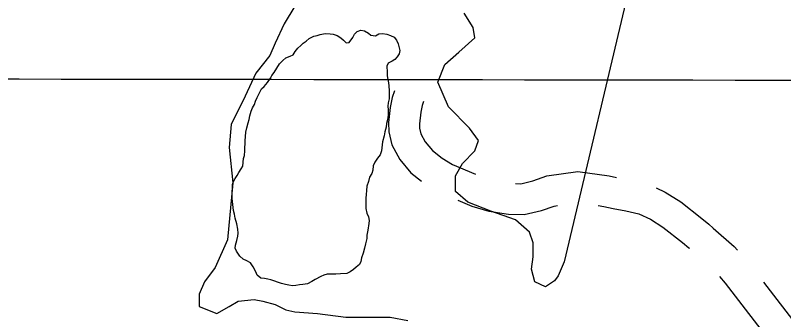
# Model space of a CAD drawing. Extents: x 3219052 to 3256913, y 800770 to 826146.
# Drawn here: x 3226376 to 3227122, y 812007 to 812303 of the extents above; entities that cross this region are included whole.
import ezdxf

# ---------------------------------------------------------------- set-up
doc = ezdxf.new("R2010")
doc.units = 0
for name, color, linetype in [('V-GRID-MAJR', 7, 'Continuous'), ('V-ROAD-CNTR', 7, 'Continuous'), ('V-SITE-VEGE', 7, 'Continuous'), ('V-TOPO-SHOR', 7, 'Continuous')]:
    doc.layers.add(name, color=color, linetype=linetype)

msp = doc.modelspace()

# ---------------------------------------------------------------- linework, layer by layer
at = {"layer": 'V-GRID-MAJR'}
msp.add_spline([(3223229.222, 812245.659), (3228465.955, 812237.661), (3233702.6890000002, 812230.425), (3238939.4250000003, 812223.951), (3244176.161, 812218.238), (3249412.899, 812213.287), (3254649.637, 812209.098), (3254649.6380000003, 812209.098)], degree=3, dxfattribs=at)
at = {"layer": 'V-ROAD-CNTR'}
for points in [[(3226744.2415006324, 812229.3820202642), (3226741.772575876, 812222.799886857), (3226740.0507878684, 812212.903582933), (3226738.3738507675, 812198.328158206), (3226738.6278313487, 812189.2773393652), (3226741.401097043, 812176.7154268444), (3226749.1747540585, 812162.4699584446), (3226759.9834286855, 812149.6749699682), (3226770.4733142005, 812141.4062983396)], [(3226772.330499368, 812218.8459797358), (3226770.847424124, 812214.892113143), (3226769.7552121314, 812208.614417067), (3226768.4221492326, 812197.0278417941), (3226768.5361686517, 812192.9646606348), (3226769.776902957, 812187.3445731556), (3226774.0532459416, 812179.5080415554), (3226780.9405713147, 812171.355030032), (3226790.507815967, 812163.813631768), (3226800.4931619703, 812157.5013113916), (3226822.947508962, 812148.1430135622)], [(3226861.666881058, 812139.0852836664), (3226866.749569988, 812138.9850498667), (3226878.6038813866, 812141.8311036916), (3226892.14290726, 812146.486326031), (3226922.2834049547, 812150.8490795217), (3226952.633440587, 812146.4911369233), (3226959.7640841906, 812144.9662614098)], [(3226998.315812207, 812134.8631235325), (3227007.161817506, 812130.8355947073), (3227022.2171475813, 812121.1879296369), (3227042.661109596, 812105.2192989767), (3227049.4488090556, 812099.5030645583), (3227053.5509892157, 812095.8896066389), (3227073.8973236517, 812078.0307486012), (3227077.2362123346, 812074.2494122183)], [(3226805.6865057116, 812122.8356893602), (3226819.1990575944, 812117.2040633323), (3226835.7600037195, 812112.3704059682), (3226854.829307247, 812109.2142919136), (3226870.0084300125, 812108.9149501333), (3226887.0021186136, 812112.9948963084), (3226899.2310927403, 812117.1996739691), (3226902.3877949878, 812117.6565978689)], [(3226941.978449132, 812117.7133897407), (3226947.358559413, 812116.9408630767), (3226956.6230734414, 812114.9596631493), (3226968.8935322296, 812112.5637672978), (3226981.4697377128, 812109.5699774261), (3226992.7801824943, 812104.4204052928), (3227004.852852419, 812096.6840703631), (3227023.7588904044, 812081.9167010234), (3227029.869190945, 812076.7709354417), (3227030.556657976, 812076.1653713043)], [(3227059.666397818, 812048.8227676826), (3227065.450533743, 812042.2721558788), (3227113.0497424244, 811980.4821615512), (3227120.657130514, 811969.7237631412)], [(3227102.5184762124, 812043.3123424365), (3227137.1902575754, 811998.3038384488), (3227150.609220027, 811979.3266885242), (3227155.813722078, 811969.8818008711)]]:
    msp.add_lwpolyline(points, dxfattribs=at)
at = {"layer": 'V-SITE-VEGE'}
for points in [[(3226974.752, 812340.674), (3226908.935, 812063.1), (3226903.164, 812049.567), (3226899.441, 812044.527), (3226890.816, 812038.5920000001), (3226880.519, 812043.742), (3226877.089, 812055.758), (3226878.805, 812067.774), (3226878.805, 812081.508), (3226875.373, 812091.807), (3226861.645, 812103.823), (3226837.624, 812112.406), (3226815.3170000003, 812120.991), (3226803.305, 812131.2880000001), (3226803.305, 812146.738), (3226810.168, 812158.7540000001), (3226822.18, 812170.772), (3226825.61, 812181.071), (3226817.031, 812193.089), (3226796.441, 812213.688), (3226786.143, 812237.721), (3226793.008, 812254.885), (3226806.736, 812266.903), (3226822.18, 812280.637), (3226820.464, 812290.934), (3226811.8850000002, 812304.6680000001)], [(3226647.1580000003, 812311.535), (3226636.864, 812294.368), (3226628.2830000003, 812275.486), (3226623.1350000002, 812263.468), (3226609.409, 812246.304), (3226599.112, 812223.987), (3226585.386, 812196.5210000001), (3226583.67, 812174.204), (3226587.1, 812139.871), (3226581.839, 812084.555), (3226569.9420000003, 812057.474), (3226559.647, 812043.742), (3226554.5, 812031.725), (3226554.5, 812019.709), (3226571.6580000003, 812012.8420000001), (3226583.67, 812019.709), (3226592.249, 812024.86), (3226607.693, 812026.574), (3226616.272, 812024.86), (3226628.2830000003, 812021.425), (3226638.579, 812016.277), (3226647.1580000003, 812014.56), (3226669.465, 812012.8420000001), (3226696.918, 812009.41), (3226722.6550000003, 812009.41), (3226739.815, 812009.41), (3226756.9760000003, 812005.975)]]:
    msp.add_lwpolyline(points, dxfattribs=at)
at = {"layer": 'V-TOPO-SHOR'}
for points in [[(3226624.142, 812045.461), (3226621.14, 812046.122), (3226617.8340000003, 812046.792), (3226614.222, 812047.165), (3226610.6580000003, 812049.9500000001), (3226609.518, 812053.29), (3226606.898, 812058.169), (3226604.264, 812062.142), (3226600.68, 812064.024), (3226597.092, 812065.603), (3226593.836, 812068.683), (3226590.608, 812073.273), (3226589.464, 812076.312), (3226589.523, 812079.326), (3226590.819, 812083.826), (3226591.806, 812088.028), (3226592.169, 812091.037), (3226591.94, 812094.662), (3226590.8340000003, 812099.811), (3226589.441, 812105.5700000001), (3226588.607, 812109.207), (3226587.776, 812112.8420000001), (3226587.532, 812115.863), (3226586.99, 812118.89), (3226586.5, 812124.63), (3226586.559, 812127.647), (3226586.326, 812130.969), (3226586.705, 812134.883), (3226586.77, 812138.198), (3226587.735, 812141.197), (3226589.302, 812144.18), (3226591.163, 812146.859), (3226593.0330000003, 812149.837), (3226595.216, 812153.415), (3226596.7770000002, 812156.098), (3226597.524, 812163.321), (3226598.487, 812166.319), (3226598.577, 812170.841), (3226598.649, 812174.46), (3226599.011, 812177.469), (3226599.071, 812180.485), (3226599.4620000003, 812185.001), (3226599.847, 812189.216), (3226600.83, 812193.117), (3226601.836, 812198.225), (3226602.806, 812201.524), (3226603.4760000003, 812204.8300000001), (3226604.77, 812209.327), (3226606.343, 812212.6140000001), (3226608.219, 812215.895), (3226609.19, 812219.1950000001), (3226610.769, 812222.783), (3226612.6550000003, 812226.666), (3226614.857, 812231.147), (3226617.617, 812233.5040000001), (3226620.71, 812237.3640000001), (3226623.507, 812241.532), (3226625.068, 812244.215), (3226627.239, 812247.189), (3226632.5330000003, 812255.53), (3226635.613, 812258.787), (3226638.681, 812261.441), (3226642.632, 812262.87), (3226645.677, 812264.318), (3226647.553, 812267.599), (3226650.33, 812270.862), (3226653.093, 812273.221), (3226655.251, 812275.59), (3226658.307, 812277.64), (3226661.3710000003, 812279.9940000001), (3226665.6410000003, 812282.322), (3226668.969, 812282.859), (3226672.008, 812284.006), (3226676.85, 812284.8150000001), (3226681.6750000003, 812284.718), (3226684.683, 812284.358), (3226688.579, 812283.074), (3226691.847, 812280.596), (3226694.52, 812278.431), (3226697.184, 812275.965), (3226700.205, 812276.207), (3226703.619, 812280.964), (3226705.1920000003, 812284.251), (3226707.9590000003, 812286.912), (3226711.305, 812288.354), (3226714.912, 812287.6780000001), (3226718.784, 812285.189), (3226721.16, 812283.332), (3226725.6720000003, 812282.64), (3226729.029, 812284.684), (3226732.352, 812284.919), (3226736.561, 812284.233), (3226740.1550000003, 812282.9550000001), (3226743.7430000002, 812281.376), (3226746.103, 812278.613), (3226747.538, 812274.966), (3226749.216, 812268.297), (3226748.552, 812265.2930000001), (3226746.682, 812262.313), (3226744.52, 812259.643), (3226741.775, 812258.189)], [(3226741.775, 812258.189), (3226738.116, 812256.1510000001), (3226736.549, 812253.165), (3226737.036, 812247.424), (3226736.967, 812243.805), (3226737.798, 812240.17), (3226738.343, 812237.143), (3226738.583, 812234.122), (3226738.789, 812229.291), (3226738.994, 812224.46), (3226738.935, 812221.4450000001), (3226737.954, 812217.546), (3226737.585, 812214.234), (3226737.821, 812210.91), (3226738.04, 812206.683), (3226737.6550000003, 812202.469), (3226736.346, 812197.367), (3226735.98, 812194.057), (3226734.677, 812189.257), (3226734.001, 812185.65), (3226732.375, 812179.65), (3226731.9590000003, 812173.9280000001), (3226731.599, 812170.917), (3226730.315, 812167.022), (3226727.536, 812163.759), (3226725.045, 812159.887), (3226723.466, 812156.2980000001), (3226723.0810000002, 812152.084), (3226722.11, 812148.784), (3226719.927, 812145.209), (3226718.94, 812141.006), (3226717.343, 812136.513), (3226716.958, 812132.2980000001), (3226716.579, 812128.384), (3226716.204, 812124.772), (3226716.392, 812119.037), (3226716.308, 812114.816), (3226717.124, 812110.2760000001), (3226718.866, 812106.9230000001), (3226719.399, 812103.292), (3226719.036, 812100.284), (3226718.301, 812093.662), (3226717.302, 812088.856), (3226717.242, 812085.841), (3226715.928, 812080.439), (3226714.94, 812076.236), (3226713.6380000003, 812071.433), (3226712.04, 812066.942), (3226711.367, 812063.336), (3226710.1010000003, 812060.344), (3226707.037, 812057.992), (3226704.276, 812055.633), (3226700.912, 812053.286), (3226697.86, 812051.537), (3226691.524, 812051.361), (3226686.9930000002, 812051.15), (3226683.6720000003, 812050.915), (3226678.846, 812051.011), (3226675.512, 812050.171), (3226672.469, 812048.723), (3226666.98, 812045.8150000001), (3226663.9250000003, 812043.767), (3226659.661, 812041.74), (3226655.12, 812040.924), (3226651.796, 812040.689), (3226648.167, 812040.156), (3226645.14, 812039.6140000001), (3226641.534, 812040.29), (3226638.228, 812040.957), (3226634.327, 812041.9400000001), (3226624.142, 812045.461)]]:
    msp.add_lwpolyline(points, dxfattribs=at)

doc.saveas('drawing.dxf')
